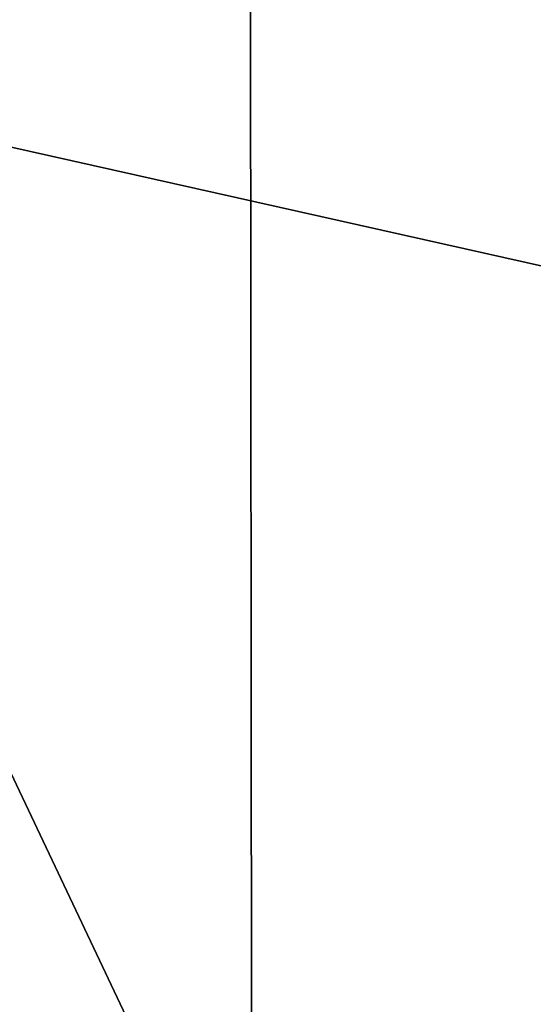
# Model space of a CAD drawing. Header units: millimetres. Extents: x -365 to 365, y -678 to 20.
# Tile 586 of 646: x 3.711 to 4.549, y -39.966 to -38.359. Entities that reach past the tile are written whole.
import ezdxf

# ---------------------------------------------------------------- set-up
doc = ezdxf.new("R2010")
doc.units = ezdxf.units.MM
doc.header["$LTSCALE"] = 65.185185
for name, color, linetype in [('252', 7, 'CONTINUOUS'), ('387', 7, 'CONTINUOUS'), ('389', 7, 'CONTINUOUS'), ('390', 7, 'CONTINUOUS'), ('452', 7, 'CONTINUOUS')]:
    doc.layers.add(name, color=color, linetype=linetype)

msp = doc.modelspace()

# ---------------------------------------------------------------- linework, layer by layer
at = {"layer": '252', "linetype": 'Continuous'}
for points in [[(2, -74.7, 19.85), (4.1213, -74.7, 18.9713), (2, 0, 19.85), (2, -74.7, 19.85)], [(2, 0, 19.85), (4.1213, -74.7, 18.9713), (4.0577, -6.3555, 19.0331), (2, 0, 19.85)], [(4.1213, -74.7, 18.9713), (4.9632, -10.8898, 17.3182), (4.0577, -6.3555, 19.0331), (4.1213, -74.7, 18.9713)], [(5, -74.7, 16.85), (4.9632, -10.8898, 17.3182), (4.1213, -74.7, 18.9713), (5, -74.7, 16.85)]]:
    msp.add_3dface(points, dxfattribs=at)
at = {"layer": '387', "linetype": 'Continuous'}
msp.add_3dface([(3.8636, -35.3533, -6.65), (2.8745, -38.3238, -13.6512), (2.8447, -38.4596, -6.65), (3.8636, -35.3533, -6.65)], dxfattribs=at)
at = {"layer": '389', "linetype": 'Continuous'}
for points in [[(2.5001, -41.6504, -13.0482), (2.8745, -38.3238, -13.6512), (3.9522, -35.1598, -14.2252), (2.5001, -41.6504, -13.0482)], [(2.5001, -41.6504, -13.0482), (3.9522, -35.1598, -14.2252), (2.5879, -41.6924, -13.2563), (2.5001, -41.6504, -13.0482)], [(2.5879, -41.6924, -13.2563), (3.9522, -35.1598, -14.2252), (4.0198, -35.2307, -14.4377), (2.5879, -41.6924, -13.2563)], [(4.2033, -35.3317, -14.5211), (2.5879, -41.6924, -13.2563), (4.0198, -35.2307, -14.4377), (4.2033, -35.3317, -14.5211)], [(3.1549, -38.4455, -13.9457), (2.5879, -41.6924, -13.2563), (4.2033, -35.3317, -14.5211), (3.1549, -38.4455, -13.9457)]]:
    msp.add_3dface(points, dxfattribs=at)
at = {"layer": '390', "linetype": 'Continuous'}
for points in [[(3.1549, -38.4455, -13.9457), (4.2033, -35.3317, -14.5211), (5.9224, -36.1409, -14.5186), (3.1549, -38.4455, -13.9457)], [(5.009, -38.8604, -13.9443), (3.1549, -38.4455, -13.9457), (5.9224, -36.1409, -14.5186), (5.009, -38.8604, -13.9443)], [(4.7001, -41.7104, -13.3424), (2.8001, -41.7104, -13.3424), (3.1549, -38.4455, -13.9457), (4.7001, -41.7104, -13.3424)], [(4.7001, -41.7104, -13.3424), (3.1549, -38.4455, -13.9457), (5.009, -38.8604, -13.9443), (4.7001, -41.7104, -13.3424)]]:
    msp.add_3dface(points, dxfattribs=at)
at = {"layer": '452', "linetype": 'Continuous'}
for points in [[(2.3536, -41.7104, -6.2964), (3.8636, -35.3533, -6.65), (2.8447, -38.4596, -6.65), (2.3536, -41.7104, -6.2964)], [(3.8636, -35.3533, -6.65), (2.3536, -41.7104, -6.2964), (3.7022, -35.4137, -6.3216), (3.8636, -35.3533, -6.65)]]:
    msp.add_3dface(points, dxfattribs=at)

doc.saveas('drawing.dxf')
